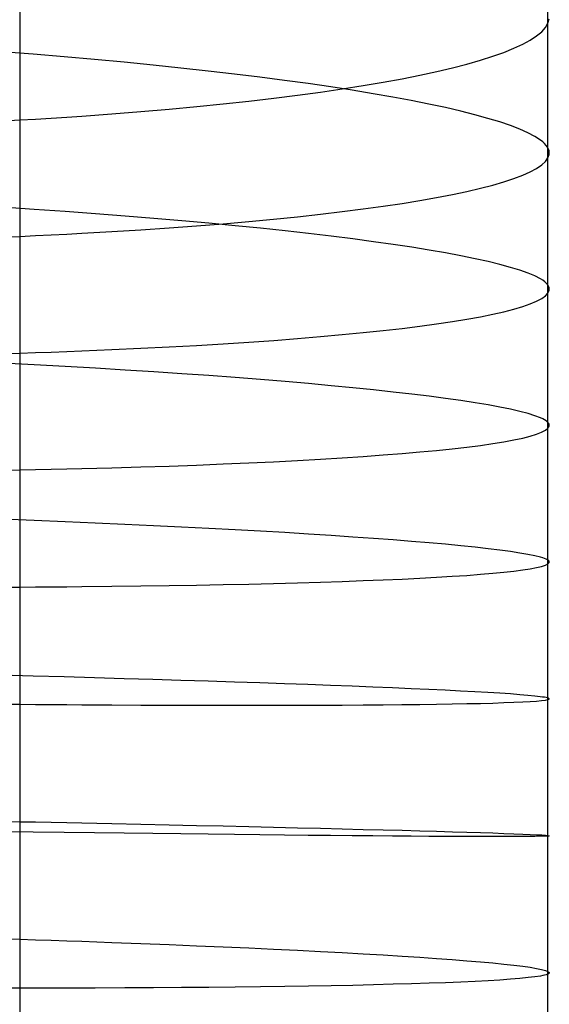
# Model space of a CAD drawing. Extents: x -383 to 1849, y -1185 to -529.
# Tile 349 of 656: x 258.55 to 265.31, y -1015.58 to -1003. Entities that reach past the tile are written whole.
import ezdxf

# ---------------------------------------------------------------- set-up
doc = ezdxf.new("R2010")
doc.units = 0
doc.layers.add('PREDEFINITO', color=7, linetype='CONTINUOUS')

msp = doc.modelspace()

# ---------------------------------------------------------------- linework, layer by layer
at = {"layer": 'PREDEFINITO'}
for p, q in [((265.286, -1001.139, 663.715), (265.286, -1004.632, 664.219)), ((258.546, -1002.738, 650.245), (258.545, -1004.22, 650.488)), ((265.26, -1003.103, 662.047), (265.292, -1003.048, 662.531)), ((265.292, -1003.048, 662.531), (265.307, -1002.993, 663.015)), ((265.147, -1003.21, 661.083), (265.212, -1003.157, 661.564)), ((265.212, -1003.157, 661.564), (265.26, -1003.103, 662.047)), ((264.97, -1003.316, 660.126), (265.066, -1003.263, 660.603)), ((265.066, -1003.263, 660.603), (265.147, -1003.21, 661.083)), ((258.718, -1003.444, 675.705), (258.312, -1003.412, 675.975)), ((264.587, -1003.47, 658.714), (264.73, -1003.42, 659.181)), ((264.73, -1003.42, 659.181), (264.857, -1003.368, 659.652)), ((264.857, -1003.368, 659.652), (264.97, -1003.316, 660.126)), ((259.115, -1003.477, 675.422), (258.718, -1003.444, 675.705)), ((259.502, -1003.512, 675.126), (259.115, -1003.477, 675.422)), ((259.88, -1003.547, 674.816), (259.502, -1003.512, 675.126)), ((260.248, -1003.584, 674.495), (259.88, -1003.547, 674.816)), ((264.257, -1003.569, 657.793), (264.43, -1003.52, 658.251)), ((264.43, -1003.52, 658.251), (264.587, -1003.47, 658.714)), ((260.605, -1003.621, 674.161), (260.248, -1003.584, 674.495)), ((260.952, -1003.659, 673.815), (260.605, -1003.621, 674.161)), ((261.288, -1003.698, 673.459), (260.952, -1003.659, 673.815)), ((263.656, -1003.711, 656.453), (263.871, -1003.665, 656.893)), ((263.871, -1003.665, 656.893), (264.071, -1003.618, 657.34)), ((264.071, -1003.618, 657.34), (264.257, -1003.569, 657.793)), ((261.613, -1003.738, 673.091), (261.288, -1003.698, 673.459)), ((261.926, -1003.779, 672.714), (261.613, -1003.738, 673.091)), ((262.227, -1003.82, 672.327), (261.926, -1003.779, 672.714)), ((262.933, -1003.845, 655.174), (263.187, -1003.801, 655.592)), ((263.187, -1003.801, 655.592), (263.428, -1003.757, 656.019)), ((263.428, -1003.757, 656.019), (263.656, -1003.711, 656.453)), ((262.093, -1003.967, 653.969), (262.385, -1003.928, 654.361)), ((262.517, -1003.862, 671.93), (262.227, -1003.82, 672.327)), ((262.385, -1003.928, 654.361), (262.665, -1003.887, 654.763)), ((262.793, -1003.905, 671.525), (262.517, -1003.862, 671.93)), ((262.665, -1003.887, 654.763), (262.933, -1003.845, 655.174)), ((263.058, -1003.948, 671.112), (262.793, -1003.905, 671.525)), ((261.145, -1004.078, 652.851), (261.473, -1004.043, 653.213)), ((261.473, -1004.043, 653.213), (261.789, -1004.006, 653.586)), ((261.789, -1004.006, 653.586), (262.093, -1003.967, 653.969)), ((263.309, -1003.992, 670.69), (263.058, -1003.948, 671.112)), ((263.546, -1004.036, 670.261), (263.309, -1003.992, 670.69)), ((263.771, -1004.081, 669.826), (263.546, -1004.036, 670.261)), ((259.722, -1004.206, 651.52), (260.094, -1004.176, 651.834)), ((260.094, -1004.176, 651.834), (260.455, -1004.145, 652.161)), ((260.455, -1004.145, 652.161), (260.806, -1004.113, 652.5)), ((260.806, -1004.113, 652.5), (261.145, -1004.078, 652.851)), ((263.981, -1004.126, 669.383), (263.771, -1004.081, 669.826)), ((264.177, -1004.171, 668.935), (263.981, -1004.126, 669.383)), ((264.358, -1004.217, 668.481), (264.177, -1004.171, 668.935)), ((258.341, -1004.295, 650.526), (258.545, -1004.284, 650.657)), ((258.545, -1004.22, 650.488), (258.546, -1005.707, 650.7)), ((258.545, -1004.284, 650.657), (258.748, -1004.272, 650.792)), ((258.748, -1004.272, 650.792), (258.948, -1004.26, 650.931)), ((258.948, -1004.26, 650.931), (259.145, -1004.247, 651.073)), ((259.145, -1004.247, 651.073), (259.34, -1004.234, 651.219)), ((259.34, -1004.234, 651.219), (259.722, -1004.206, 651.52)), ((264.525, -1004.263, 668.022), (264.358, -1004.217, 668.481)), ((264.676, -1004.309, 667.558), (264.525, -1004.263, 668.022)), ((264.812, -1004.355, 667.09), (264.676, -1004.309, 667.558)), ((264.932, -1004.401, 666.618), (264.812, -1004.355, 667.09)), ((265.036, -1004.447, 666.143), (264.932, -1004.401, 666.618)), ((265.124, -1004.494, 665.665), (265.036, -1004.447, 666.143)), ((265.195, -1004.54, 665.185), (265.124, -1004.494, 665.665)), ((265.224, -1004.563, 664.944), (265.195, -1004.54, 665.185)), ((265.249, -1004.586, 664.702), (265.224, -1004.563, 664.944)), ((265.27, -1004.609, 664.461), (265.249, -1004.586, 664.702)), ((265.286, -1004.632, 664.219), (265.27, -1004.609, 664.461)), ((265.298, -1004.655, 663.976), (265.286, -1004.632, 664.219)), ((265.286, -1004.632, 664.219), (265.286, -1008.142, 664.599)), ((265.305, -1004.678, 663.734), (265.298, -1004.655, 663.976)), ((265.308, -1004.701, 663.491), (265.305, -1004.678, 663.734)), ((265.26, -1004.813, 662.278), (265.292, -1004.768, 662.763)), ((265.292, -1004.768, 662.763), (265.307, -1004.723, 663.249)), ((265.307, -1004.723, 663.249), (265.308, -1004.701, 663.491)), ((265.066, -1004.946, 660.832), (265.147, -1004.902, 661.312)), ((265.147, -1004.902, 661.312), (265.212, -1004.858, 661.795)), ((265.212, -1004.858, 661.795), (265.26, -1004.813, 662.278)), ((264.73, -1005.074, 659.406), (264.857, -1005.032, 659.878)), ((264.857, -1005.032, 659.878), (264.97, -1004.989, 660.353)), ((264.97, -1004.989, 660.353), (265.066, -1004.946, 660.832)), ((264.257, -1005.196, 658.016), (264.429, -1005.156, 658.475)), ((264.429, -1005.156, 658.475), (264.587, -1005.115, 658.938)), ((264.587, -1005.115, 658.938), (264.73, -1005.074, 659.406)), ((263.428, -1005.349, 656.239), (263.656, -1005.312, 656.673)), ((263.656, -1005.312, 656.673), (263.87, -1005.274, 657.115)), ((263.87, -1005.274, 657.115), (264.071, -1005.235, 657.562)), ((264.071, -1005.235, 657.562), (264.257, -1005.196, 658.016)), ((258.728, -1005.425, 675.922), (258.322, -1005.398, 676.192)), ((259.125, -1005.453, 675.639), (258.728, -1005.425, 675.922)), ((262.665, -1005.454, 654.981), (262.932, -1005.42, 655.392)), ((262.932, -1005.42, 655.392), (263.187, -1005.385, 655.811)), ((263.187, -1005.385, 655.811), (263.428, -1005.349, 656.239)), ((259.512, -1005.481, 675.342), (259.125, -1005.453, 675.639)), ((259.89, -1005.511, 675.032), (259.512, -1005.481, 675.342)), ((260.257, -1005.541, 674.71), (259.89, -1005.511, 675.032)), ((260.614, -1005.571, 674.375), (260.257, -1005.541, 674.71)), ((261.472, -1005.579, 653.428), (261.788, -1005.55, 653.801)), ((261.788, -1005.55, 653.801), (262.093, -1005.519, 654.185)), ((262.093, -1005.519, 654.185), (262.385, -1005.487, 654.578)), ((262.385, -1005.487, 654.578), (262.665, -1005.454, 654.981)), ((259.722, -1005.709, 651.731), (260.094, -1005.685, 652.046)), ((260.094, -1005.685, 652.046), (260.455, -1005.661, 652.374)), ((260.455, -1005.661, 652.374), (260.805, -1005.635, 652.714)), ((260.961, -1005.603, 674.029), (260.614, -1005.571, 674.375)), ((260.805, -1005.635, 652.714), (261.144, -1005.608, 653.065)), ((261.296, -1005.635, 673.672), (260.961, -1005.603, 674.029)), ((261.144, -1005.608, 653.065), (261.472, -1005.579, 653.428)), ((261.621, -1005.667, 673.305), (261.296, -1005.635, 673.672)), ((261.934, -1005.701, 672.927), (261.621, -1005.667, 673.305)), ((258.341, -1005.779, 650.735), (258.546, -1005.77, 650.867)), ((258.546, -1005.707, 650.7), (258.545, -1007.198, 650.883)), ((258.546, -1005.77, 650.867), (258.748, -1005.761, 651.002)), ((258.748, -1005.761, 651.002), (258.948, -1005.751, 651.141)), ((258.948, -1005.751, 651.141), (259.145, -1005.741, 651.283)), ((259.145, -1005.741, 651.283), (259.34, -1005.731, 651.429)), ((259.34, -1005.731, 651.429), (259.722, -1005.709, 651.731)), ((262.235, -1005.734, 672.539), (261.934, -1005.701, 672.927)), ((262.523, -1005.769, 672.142), (262.235, -1005.734, 672.539)), ((262.8, -1005.803, 671.736), (262.523, -1005.769, 672.142)), ((263.064, -1005.838, 671.322), (262.8, -1005.803, 671.736)), ((263.314, -1005.874, 670.9), (263.064, -1005.838, 671.322)), ((263.552, -1005.909, 670.471), (263.314, -1005.874, 670.9)), ((263.775, -1005.946, 670.035), (263.552, -1005.909, 670.471)), ((263.985, -1005.982, 669.592), (263.775, -1005.946, 670.035)), ((264.18, -1006.018, 669.143), (263.985, -1005.982, 669.592)), ((264.361, -1006.055, 668.688), (264.18, -1006.018, 669.143)), ((264.528, -1006.092, 668.228), (264.361, -1006.055, 668.688)), ((264.679, -1006.129, 667.764), (264.528, -1006.092, 668.228)), ((264.814, -1006.166, 667.295), (264.679, -1006.129, 667.764)), ((264.934, -1006.202, 666.823), (264.814, -1006.166, 667.295)), ((265.038, -1006.239, 666.347), (264.934, -1006.202, 666.823)), ((265.125, -1006.276, 665.868), (265.038, -1006.239, 666.347)), ((265.196, -1006.313, 665.387), (265.125, -1006.276, 665.868)), ((265.225, -1006.331, 665.146), (265.196, -1006.313, 665.387)), ((265.25, -1006.35, 664.904), (265.225, -1006.331, 665.146)), ((265.27, -1006.368, 664.662), (265.25, -1006.35, 664.904)), ((265.286, -1006.386, 664.42), (265.27, -1006.368, 664.662)), ((265.298, -1006.404, 664.177), (265.286, -1006.386, 664.42)), ((265.306, -1006.422, 663.935), (265.298, -1006.404, 664.177)), ((265.309, -1006.44, 663.692), (265.306, -1006.422, 663.935)), ((265.307, -1006.458, 663.449), (265.309, -1006.44, 663.692)), ((265.147, -1006.599, 661.509), (265.212, -1006.564, 661.992)), ((265.212, -1006.564, 661.992), (265.26, -1006.529, 662.477)), ((265.26, -1006.529, 662.477), (265.292, -1006.494, 662.962)), ((265.292, -1006.494, 662.962), (265.307, -1006.458, 663.449)), ((264.857, -1006.7, 660.073), (264.969, -1006.667, 660.549)), ((264.969, -1006.667, 660.549), (265.066, -1006.633, 661.028)), ((265.066, -1006.633, 661.028), (265.147, -1006.599, 661.509)), ((264.257, -1006.828, 658.207), (264.429, -1006.797, 658.667)), ((264.429, -1006.797, 658.667), (264.587, -1006.765, 659.131)), ((264.587, -1006.765, 659.131), (264.729, -1006.733, 659.6)), ((264.729, -1006.733, 659.6), (264.857, -1006.7, 660.073)), ((263.187, -1006.973, 655.999), (263.428, -1006.945, 656.427)), ((263.428, -1006.945, 656.427), (263.656, -1006.917, 656.863)), ((263.656, -1006.917, 656.863), (263.87, -1006.888, 657.305)), ((263.87, -1006.888, 657.305), (264.071, -1006.858, 657.753)), ((264.071, -1006.858, 657.753), (264.257, -1006.828, 658.207)), ((262.093, -1007.075, 654.37), (262.385, -1007.05, 654.764)), ((262.385, -1007.05, 654.764), (262.665, -1007.025, 655.167)), ((262.665, -1007.025, 655.167), (262.932, -1006.999, 655.579)), ((262.932, -1006.999, 655.579), (263.187, -1006.973, 655.999)), ((258.545, -1007.198, 650.883), (258.545, -1008.692, 651.038)), ((259.722, -1007.216, 651.913), (260.094, -1007.199, 652.229)), ((260.094, -1007.199, 652.229), (260.455, -1007.181, 652.557)), ((260.455, -1007.181, 652.557), (260.805, -1007.162, 652.897)), ((260.805, -1007.162, 652.897), (261.145, -1007.141, 653.249)), ((261.145, -1007.141, 653.249), (261.472, -1007.12, 653.612)), ((261.472, -1007.12, 653.612), (261.789, -1007.098, 653.986)), ((261.789, -1007.098, 653.986), (262.093, -1007.075, 654.37)), ((258.34, -1007.266, 650.916), (258.545, -1007.26, 651.048)), ((258.545, -1007.26, 651.048), (258.747, -1007.253, 651.183)), ((258.747, -1007.253, 651.183), (258.947, -1007.247, 651.322)), ((258.947, -1007.247, 651.322), (259.145, -1007.239, 651.465)), ((259.145, -1007.239, 651.465), (259.34, -1007.232, 651.611)), ((259.34, -1007.232, 651.611), (259.722, -1007.216, 651.913)), ((258.73, -1007.41, 676.106), (258.324, -1007.388, 676.376)), ((259.126, -1007.432, 675.823), (258.73, -1007.41, 676.106)), ((259.513, -1007.454, 675.526), (259.126, -1007.432, 675.823)), ((259.891, -1007.477, 675.216), (259.513, -1007.454, 675.526)), ((260.258, -1007.501, 674.893), (259.891, -1007.477, 675.216)), ((260.615, -1007.525, 674.559), (260.258, -1007.501, 674.893)), ((260.962, -1007.549, 674.213), (260.615, -1007.525, 674.559)), ((261.297, -1007.574, 673.856), (260.962, -1007.549, 674.213)), ((261.621, -1007.6, 673.488), (261.297, -1007.574, 673.856)), ((261.934, -1007.625, 673.11), (261.621, -1007.6, 673.488)), ((262.235, -1007.651, 672.722), (261.934, -1007.625, 673.11)), ((262.524, -1007.678, 672.325), (262.235, -1007.651, 672.722)), ((262.8, -1007.704, 671.92), (262.524, -1007.678, 672.325)), ((263.064, -1007.731, 671.505), (262.8, -1007.704, 671.92)), ((263.314, -1007.758, 671.083), (263.064, -1007.731, 671.505)), ((263.552, -1007.785, 670.654), (263.314, -1007.758, 671.083)), ((263.775, -1007.813, 670.217), (263.552, -1007.785, 670.654)), ((263.985, -1007.84, 669.774), (263.775, -1007.813, 670.217)), ((264.18, -1007.868, 669.325), (263.985, -1007.84, 669.774)), ((264.361, -1007.895, 668.87), (264.18, -1007.868, 669.325)), ((264.527, -1007.923, 668.41), (264.361, -1007.895, 668.87)), ((264.678, -1007.951, 667.946), (264.527, -1007.923, 668.41)), ((264.814, -1007.978, 667.477), (264.678, -1007.951, 667.946)), ((264.933, -1008.006, 667.004), (264.814, -1007.978, 667.477)), ((265.037, -1008.033, 666.528), (264.933, -1008.006, 667.004)), ((265.125, -1008.061, 666.049), (265.037, -1008.033, 666.528)), ((265.195, -1008.088, 665.567), (265.125, -1008.061, 666.049)), ((265.224, -1008.101, 665.326), (265.195, -1008.088, 665.567)), ((265.249, -1008.115, 665.084), (265.224, -1008.101, 665.326)), ((265.27, -1008.128, 664.841), (265.249, -1008.115, 665.084)), ((265.286, -1008.142, 664.599), (265.27, -1008.128, 664.841)), ((265.286, -1008.142, 664.599), (265.285, -1009.903, 664.731)), ((265.298, -1008.155, 664.356), (265.286, -1008.142, 664.599)), ((265.292, -1008.221, 663.139), (265.307, -1008.195, 663.626)), ((265.305, -1008.168, 664.113), (265.298, -1008.155, 664.356)), ((265.308, -1008.182, 663.869), (265.305, -1008.168, 664.113)), ((265.307, -1008.195, 663.626), (265.308, -1008.182, 663.869)), ((264.969, -1008.346, 660.721), (265.065, -1008.322, 661.201)), ((265.065, -1008.322, 661.201), (265.146, -1008.297, 661.683)), ((265.146, -1008.297, 661.683), (265.211, -1008.272, 662.167)), ((265.211, -1008.272, 662.167), (265.26, -1008.247, 662.653)), ((265.26, -1008.247, 662.653), (265.292, -1008.221, 663.139)), ((264.257, -1008.461, 658.375), (264.429, -1008.439, 658.836)), ((264.429, -1008.439, 658.836), (264.586, -1008.416, 659.301)), ((264.586, -1008.416, 659.301), (264.729, -1008.393, 659.771)), ((264.729, -1008.393, 659.771), (264.856, -1008.37, 660.244)), ((264.856, -1008.37, 660.244), (264.969, -1008.346, 660.721)), ((262.665, -1008.599, 655.328), (262.932, -1008.581, 655.741)), ((262.932, -1008.581, 655.741), (263.186, -1008.562, 656.162)), ((263.186, -1008.562, 656.162), (263.428, -1008.543, 656.591)), ((263.428, -1008.543, 656.591), (263.655, -1008.523, 657.027)), ((263.655, -1008.523, 657.027), (263.87, -1008.503, 657.47)), ((263.87, -1008.503, 657.47), (264.07, -1008.482, 657.92)), ((264.07, -1008.482, 657.92), (264.257, -1008.461, 658.375)), ((258.545, -1008.692, 651.038), (258.545, -1010.189, 651.162)), ((260.094, -1008.714, 652.383), (260.455, -1008.703, 652.712)), ((260.455, -1008.703, 652.712), (260.805, -1008.69, 653.053)), ((260.805, -1008.69, 653.053), (261.144, -1008.677, 653.405)), ((261.144, -1008.677, 653.405), (261.472, -1008.663, 653.769)), ((261.472, -1008.663, 653.769), (261.788, -1008.648, 654.144)), ((261.788, -1008.648, 654.144), (262.093, -1008.632, 654.529)), ((262.093, -1008.632, 654.529), (262.385, -1008.616, 654.924)), ((262.385, -1008.616, 654.924), (262.665, -1008.599, 655.328)), ((258.34, -1008.756, 651.068), (258.545, -1008.752, 651.2)), ((258.545, -1008.752, 651.2), (258.747, -1008.748, 651.336)), ((258.747, -1008.748, 651.336), (258.947, -1008.744, 651.475)), ((258.947, -1008.744, 651.475), (259.145, -1008.74, 651.618)), ((259.145, -1008.74, 651.618), (259.34, -1008.735, 651.764)), ((259.34, -1008.735, 651.764), (259.722, -1008.725, 652.067)), ((259.722, -1008.725, 652.067), (260.094, -1008.714, 652.383)), ((258.728, -1009.398, 676.25), (258.322, -1009.382, 676.52)), ((259.124, -1009.414, 675.966), (258.728, -1009.398, 676.25)), ((259.511, -1009.431, 675.669), (259.124, -1009.414, 675.966)), ((259.889, -1009.448, 675.358), (259.511, -1009.431, 675.669)), ((260.256, -1009.465, 675.035), (259.889, -1009.448, 675.358)), ((260.613, -1009.483, 674.701), (260.256, -1009.465, 675.035)), ((260.959, -1009.5, 674.354), (260.613, -1009.483, 674.701)), ((261.295, -1009.518, 673.997), (260.959, -1009.5, 674.354)), ((261.619, -1009.536, 673.629), (261.295, -1009.518, 673.997)), ((261.932, -1009.554, 673.25), (261.619, -1009.536, 673.629)), ((262.233, -1009.573, 672.862), (261.932, -1009.554, 673.25)), ((262.522, -1009.591, 672.465), (262.233, -1009.573, 672.862)), ((262.798, -1009.61, 672.059), (262.522, -1009.591, 672.465)), ((263.062, -1009.628, 671.644), (262.798, -1009.61, 672.059)), ((263.313, -1009.647, 671.222), (263.062, -1009.628, 671.644)), ((263.55, -1009.666, 670.792), (263.313, -1009.647, 671.222)), ((263.774, -1009.685, 670.355), (263.55, -1009.666, 670.792)), ((263.983, -1009.703, 669.911), (263.774, -1009.685, 670.355)), ((264.179, -1009.722, 669.462), (263.983, -1009.703, 669.911)), ((264.36, -1009.741, 669.007), (264.179, -1009.722, 669.462)), ((264.526, -1009.759, 668.546), (264.36, -1009.741, 669.007)), ((264.677, -1009.778, 668.081), (264.526, -1009.759, 668.546)), ((264.813, -1009.796, 667.612), (264.677, -1009.778, 668.081)), ((264.933, -1009.814, 667.139), (264.813, -1009.796, 667.612)), ((265.036, -1009.832, 666.662), (264.933, -1009.814, 667.139)), ((265.124, -1009.85, 666.183), (265.036, -1009.832, 666.662)), ((265.195, -1009.868, 665.701), (265.124, -1009.85, 666.183)), ((265.224, -1009.877, 665.459), (265.195, -1009.868, 665.701)), ((265.249, -1009.885, 665.217), (265.224, -1009.877, 665.459)), ((265.269, -1009.894, 664.974), (265.249, -1009.885, 665.217)), ((265.26, -1009.969, 662.784), (265.291, -1009.953, 663.271)), ((265.285, -1009.903, 664.731), (265.269, -1009.894, 664.974)), ((265.297, -1009.911, 664.488), (265.285, -1009.903, 664.731)), ((265.285, -1009.903, 664.731), (265.285, -1011.664, 664.827)), ((265.291, -1009.953, 663.271), (265.307, -1009.936, 663.758)), ((265.305, -1009.92, 664.245), (265.297, -1009.911, 664.488)), ((265.308, -1009.928, 664.002), (265.305, -1009.92, 664.245)), ((265.307, -1009.936, 663.758), (265.308, -1009.928, 664.002)), ((264.257, -1010.099, 658.502), (264.429, -1010.086, 658.963)), ((264.429, -1010.086, 658.963), (264.586, -1010.073, 659.429)), ((264.586, -1010.073, 659.429), (264.729, -1010.059, 659.899)), ((264.729, -1010.059, 659.899), (264.856, -1010.045, 660.373)), ((264.856, -1010.045, 660.373), (264.969, -1010.03, 660.851)), ((264.969, -1010.03, 660.851), (265.065, -1010.016, 661.331)), ((265.065, -1010.016, 661.331), (265.146, -1010, 661.814)), ((265.146, -1010, 661.814), (265.211, -1009.985, 662.298)), ((265.211, -1009.985, 662.298), (265.26, -1009.969, 662.784)), ((258.545, -1010.189, 651.162), (258.546, -1011.687, 651.256)), ((260.805, -1010.223, 653.176), (261.144, -1010.217, 653.529)), ((261.144, -1010.217, 653.529), (261.472, -1010.21, 653.893)), ((261.472, -1010.21, 653.893), (261.788, -1010.202, 654.268)), ((261.788, -1010.202, 654.268), (262.093, -1010.194, 654.653)), ((262.093, -1010.194, 654.653), (262.385, -1010.186, 655.049)), ((262.385, -1010.186, 655.049), (262.665, -1010.176, 655.453)), ((262.665, -1010.176, 655.453), (262.932, -1010.167, 655.866)), ((262.932, -1010.167, 655.866), (263.186, -1010.157, 656.288)), ((263.186, -1010.157, 656.288), (263.428, -1010.146, 656.717)), ((263.428, -1010.146, 656.717), (263.656, -1010.135, 657.154)), ((263.656, -1010.135, 657.154), (263.87, -1010.123, 657.597)), ((263.87, -1010.123, 657.597), (264.07, -1010.111, 658.047)), ((264.07, -1010.111, 658.047), (264.257, -1010.099, 658.502)), ((258.34, -1010.25, 651.19), (258.545, -1010.249, 651.322)), ((258.545, -1010.249, 651.322), (258.748, -1010.247, 651.458)), ((258.748, -1010.247, 651.458), (258.947, -1010.246, 651.597)), ((258.947, -1010.246, 651.597), (259.145, -1010.244, 651.74)), ((259.145, -1010.244, 651.74), (259.34, -1010.243, 651.886)), ((259.34, -1010.243, 651.886), (259.722, -1010.239, 652.189)), ((259.722, -1010.239, 652.189), (260.094, -1010.234, 652.505)), ((260.094, -1010.234, 652.505), (260.455, -1010.229, 652.834)), ((260.455, -1010.229, 652.834), (260.805, -1010.223, 653.176)), ((258.717, -1011.386, 676.36), (258.311, -1011.376, 676.631)), ((259.114, -1011.397, 676.076), (258.717, -1011.386, 676.36)), ((259.501, -1011.408, 675.778), (259.114, -1011.397, 676.076)), ((259.879, -1011.419, 675.467), (259.501, -1011.408, 675.778)), ((260.247, -1011.43, 675.144), (259.879, -1011.419, 675.467)), ((260.604, -1011.441, 674.809), (260.247, -1011.43, 675.144)), ((260.951, -1011.451, 674.462), (260.604, -1011.441, 674.809)), ((261.287, -1011.462, 674.104), (260.951, -1011.451, 674.462)), ((261.611, -1011.473, 673.735), (261.287, -1011.462, 674.104)), ((261.925, -1011.484, 673.356), (261.611, -1011.473, 673.735)), ((262.226, -1011.495, 672.968), (261.925, -1011.484, 673.356)), ((262.515, -1011.505, 672.57), (262.226, -1011.495, 672.968)), ((262.792, -1011.516, 672.163), (262.515, -1011.505, 672.57)), ((263.056, -1011.526, 671.748), (262.792, -1011.516, 672.163)), ((263.307, -1011.537, 671.325), (263.056, -1011.526, 671.748)), ((263.545, -1011.547, 670.894), (263.307, -1011.537, 671.325)), ((263.769, -1011.557, 670.457), (263.545, -1011.547, 670.894)), ((263.98, -1011.567, 670.013), (263.769, -1011.557, 670.457)), ((264.176, -1011.577, 669.562), (263.98, -1011.567, 670.013)), ((264.357, -1011.586, 669.107), (264.176, -1011.577, 669.562)), ((264.524, -1011.596, 668.646), (264.357, -1011.586, 669.107)), ((264.675, -1011.605, 668.18), (264.524, -1011.596, 668.646)), ((258.546, -1011.687, 651.256), (258.546, -1013.187, 651.321)), ((264.586, -1011.73, 659.522), (264.729, -1011.725, 659.992)), ((264.811, -1011.614, 667.71), (264.675, -1011.605, 668.18)), ((264.729, -1011.725, 659.992), (264.857, -1011.72, 660.466)), ((264.931, -1011.623, 667.236), (264.811, -1011.614, 667.71)), ((264.857, -1011.72, 660.466), (264.969, -1011.715, 660.944)), ((265.035, -1011.632, 666.759), (264.931, -1011.623, 667.236)), ((264.969, -1011.715, 660.944), (265.066, -1011.71, 661.424)), ((265.123, -1011.64, 666.279), (265.035, -1011.632, 666.759)), ((265.066, -1011.71, 661.424), (265.146, -1011.704, 661.907)), ((265.194, -1011.649, 665.797), (265.123, -1011.64, 666.279)), ((265.146, -1011.704, 661.907), (265.211, -1011.698, 662.392)), ((265.223, -1011.653, 665.555), (265.194, -1011.649, 665.797)), ((265.211, -1011.698, 662.392), (265.26, -1011.692, 662.878)), ((265.248, -1011.657, 665.313), (265.223, -1011.653, 665.555)), ((265.269, -1011.66, 665.07), (265.248, -1011.657, 665.313)), ((265.26, -1011.692, 662.878), (265.292, -1011.686, 663.365)), ((265.285, -1011.664, 664.827), (265.269, -1011.66, 665.07)), ((265.297, -1011.668, 664.583), (265.285, -1011.664, 664.827)), ((265.285, -1011.664, 664.827), (265.286, -1015.193, 664.915)), ((265.292, -1011.686, 663.365), (265.307, -1011.679, 663.852)), ((265.304, -1011.672, 664.34), (265.297, -1011.668, 664.583)), ((265.308, -1011.675, 664.096), (265.304, -1011.672, 664.34)), ((265.307, -1011.679, 663.852), (265.308, -1011.675, 664.096)), ((258.341, -1011.744, 651.281), (258.546, -1011.746, 651.413)), ((258.546, -1011.746, 651.413), (258.748, -1011.747, 651.549)), ((258.748, -1011.747, 651.549), (258.948, -1011.748, 651.689)), ((258.948, -1011.748, 651.689), (259.145, -1011.75, 651.832)), ((259.145, -1011.75, 651.832), (259.34, -1011.751, 651.978)), ((259.34, -1011.751, 651.978), (259.722, -1011.753, 652.281)), ((259.722, -1011.753, 652.281), (260.094, -1011.755, 652.597)), ((260.094, -1011.755, 652.597), (260.455, -1011.756, 652.927)), ((260.455, -1011.756, 652.927), (260.805, -1011.757, 653.268)), ((260.805, -1011.757, 653.268), (261.144, -1011.757, 653.621)), ((261.144, -1011.757, 653.621), (261.472, -1011.758, 653.985)), ((261.472, -1011.758, 653.985), (261.788, -1011.757, 654.36)), ((261.788, -1011.757, 654.36), (262.092, -1011.757, 654.746)), ((262.092, -1011.757, 654.746), (262.385, -1011.756, 655.141)), ((262.385, -1011.756, 655.141), (262.664, -1011.755, 655.545)), ((262.664, -1011.755, 655.545), (262.932, -1011.753, 655.958)), ((262.932, -1011.753, 655.958), (263.186, -1011.752, 656.38)), ((263.186, -1011.752, 656.38), (263.427, -1011.749, 656.809)), ((263.427, -1011.749, 656.809), (263.655, -1011.747, 657.246)), ((263.655, -1011.747, 657.246), (263.87, -1011.744, 657.689)), ((263.87, -1011.744, 657.689), (264.07, -1011.741, 658.139)), ((264.07, -1011.741, 658.139), (264.257, -1011.737, 658.595)), ((264.257, -1011.737, 658.595), (264.429, -1011.734, 659.056)), ((264.429, -1011.734, 659.056), (264.586, -1011.73, 659.522)), ((258.546, -1013.187, 651.321), (258.545, -1014.688, 651.357)), ((258.341, -1013.241, 651.344), (258.546, -1013.245, 651.476)), ((258.546, -1013.245, 651.476), (258.748, -1013.249, 651.611)), ((258.748, -1013.249, 651.611), (258.948, -1013.253, 651.75)), ((258.948, -1013.253, 651.75), (259.145, -1013.257, 651.893)), ((259.145, -1013.257, 651.893), (259.34, -1013.261, 652.039)), ((259.34, -1013.261, 652.039), (259.722, -1013.269, 652.342)), ((259.722, -1013.269, 652.342), (260.094, -1013.277, 652.658)), ((260.094, -1013.277, 652.658), (260.455, -1013.285, 652.986)), ((260.455, -1013.285, 652.986), (260.805, -1013.293, 653.327)), ((260.805, -1013.293, 653.327), (261.144, -1013.3, 653.68)), ((261.144, -1013.3, 653.68), (261.472, -1013.308, 654.044)), ((261.472, -1013.308, 654.044), (261.788, -1013.315, 654.418)), ((261.788, -1013.315, 654.418), (262.093, -1013.322, 654.803)), ((262.093, -1013.322, 654.803), (262.385, -1013.329, 655.197)), ((262.385, -1013.329, 655.197), (262.665, -1013.336, 655.601)), ((262.665, -1013.336, 655.601), (262.932, -1013.343, 656.014)), ((262.932, -1013.343, 656.014), (263.187, -1013.349, 656.435)), ((263.187, -1013.349, 656.435), (263.428, -1013.355, 656.864)), ((263.428, -1013.355, 656.864), (263.656, -1013.362, 657.3)), ((258.717, -1013.378, 676.423), (258.311, -1013.373, 676.694)), ((259.114, -1013.383, 676.138), (258.717, -1013.378, 676.423)), ((259.501, -1013.388, 675.84), (259.114, -1013.383, 676.138)), ((259.879, -1013.393, 675.529), (259.501, -1013.388, 675.84)), ((260.247, -1013.398, 675.205), (259.879, -1013.393, 675.529)), ((260.604, -1013.402, 674.869), (260.247, -1013.398, 675.205)), ((260.951, -1013.406, 674.521), (260.604, -1013.402, 674.869)), ((261.287, -1013.41, 674.163), (260.951, -1013.406, 674.521)), ((261.612, -1013.413, 673.794), (261.287, -1013.41, 674.163)), ((261.925, -1013.417, 673.414), (261.612, -1013.413, 673.794)), ((262.227, -1013.42, 673.025), (261.925, -1013.417, 673.414)), ((262.516, -1013.422, 672.626), (262.227, -1013.42, 673.025)), ((262.793, -1013.425, 672.219), (262.516, -1013.422, 672.626)), ((263.057, -1013.427, 671.803), (262.793, -1013.425, 672.219)), ((263.308, -1013.429, 671.379), (263.057, -1013.427, 671.803)), ((263.546, -1013.431, 670.948), (263.308, -1013.429, 671.379)), ((263.77, -1013.433, 670.51), (263.546, -1013.431, 670.948)), ((263.656, -1013.362, 657.3), (263.87, -1013.368, 657.743)), ((263.98, -1013.434, 670.066), (263.77, -1013.433, 670.51)), ((263.87, -1013.368, 657.743), (264.071, -1013.373, 658.192)), ((264.176, -1013.435, 669.615), (263.98, -1013.434, 670.066)), ((264.071, -1013.373, 658.192), (264.257, -1013.379, 658.648)), ((264.358, -1013.435, 669.159), (264.176, -1013.435, 669.615)), ((264.257, -1013.379, 658.648), (264.429, -1013.384, 659.108)), ((264.524, -1013.436, 668.697), (264.358, -1013.435, 669.159)), ((264.429, -1013.384, 659.108), (264.587, -1013.389, 659.574)), ((264.676, -1013.436, 668.231), (264.524, -1013.436, 668.697)), ((264.587, -1013.389, 659.574), (264.73, -1013.394, 660.043)), ((264.812, -1013.436, 667.761), (264.676, -1013.436, 668.231)), ((264.73, -1013.394, 660.043), (264.857, -1013.399, 660.517)), ((264.932, -1013.435, 667.287), (264.812, -1013.436, 667.761)), ((264.857, -1013.399, 660.517), (264.97, -1013.403, 660.994)), ((265.036, -1013.435, 666.809), (264.932, -1013.435, 667.287)), ((264.97, -1013.403, 660.994), (265.066, -1013.407, 661.475)), ((265.124, -1013.434, 666.329), (265.036, -1013.435, 666.809)), ((265.066, -1013.407, 661.475), (265.147, -1013.411, 661.957)), ((265.195, -1013.432, 665.847), (265.124, -1013.434, 666.329)), ((265.147, -1013.411, 661.957), (265.212, -1013.415, 662.442)), ((265.224, -1013.431, 665.605), (265.195, -1013.432, 665.847)), ((265.212, -1013.415, 662.442), (265.26, -1013.418, 662.928)), ((265.249, -1013.431, 665.362), (265.224, -1013.431, 665.605)), ((265.27, -1013.43, 665.119), (265.249, -1013.431, 665.362)), ((265.26, -1013.418, 662.928), (265.292, -1013.421, 663.415)), ((265.286, -1013.429, 664.876), (265.27, -1013.43, 665.119)), ((265.298, -1013.428, 664.633), (265.286, -1013.429, 664.876)), ((265.292, -1013.421, 663.415), (265.307, -1013.424, 663.902)), ((265.305, -1013.427, 664.389), (265.298, -1013.428, 664.633)), ((265.308, -1013.425, 664.146), (265.305, -1013.427, 664.389)), ((265.307, -1013.424, 663.902), (265.308, -1013.425, 664.146)), ((258.341, -1014.738, 651.378), (258.545, -1014.745, 651.51)), ((258.545, -1014.688, 651.357), (258.546, -1016.189, 651.363)), ((258.545, -1014.745, 651.51), (258.748, -1014.752, 651.645)), ((258.748, -1014.752, 651.645), (258.947, -1014.759, 651.785)), ((258.947, -1014.759, 651.785), (259.145, -1014.765, 651.927)), ((259.145, -1014.765, 651.927), (259.34, -1014.772, 652.073)), ((259.34, -1014.772, 652.073), (259.722, -1014.786, 652.376)), ((259.722, -1014.786, 652.376), (260.094, -1014.801, 652.692)), ((260.094, -1014.801, 652.692), (260.455, -1014.815, 653.021)), ((260.455, -1014.815, 653.021), (260.805, -1014.829, 653.362)), ((260.805, -1014.829, 653.362), (261.144, -1014.844, 653.714)), ((261.144, -1014.844, 653.714), (261.472, -1014.858, 654.078)), ((261.472, -1014.858, 654.078), (261.788, -1014.873, 654.453)), ((261.788, -1014.873, 654.453), (262.093, -1014.888, 654.838)), ((262.093, -1014.888, 654.838), (262.385, -1014.903, 655.233)), ((262.385, -1014.903, 655.233), (262.665, -1014.917, 655.637)), ((262.665, -1014.917, 655.637), (262.932, -1014.932, 656.05)), ((262.932, -1014.932, 656.05), (263.186, -1014.947, 656.472)), ((263.186, -1014.947, 656.472), (263.428, -1014.962, 656.901)), ((263.428, -1014.962, 656.901), (263.656, -1014.976, 657.337)), ((263.656, -1014.976, 657.337), (263.87, -1014.991, 657.78)), ((263.87, -1014.991, 657.78), (264.07, -1015.006, 658.23)), ((264.07, -1015.006, 658.23), (264.257, -1015.02, 658.685)), ((264.257, -1015.02, 658.685), (264.429, -1015.035, 659.146)), ((264.429, -1015.035, 659.146), (264.586, -1015.049, 659.612)), ((264.586, -1015.049, 659.612), (264.729, -1015.063, 660.082)), ((264.729, -1015.063, 660.082), (264.857, -1015.077, 660.556)), ((264.857, -1015.077, 660.556), (264.969, -1015.091, 661.033)), ((264.969, -1015.091, 661.033), (265.065, -1015.104, 661.514)), ((265.065, -1015.104, 661.514), (265.146, -1015.118, 661.996)), ((265.146, -1015.118, 661.996), (265.211, -1015.131, 662.481)), ((265.037, -1015.237, 666.846), (264.933, -1015.247, 667.323)), ((265.124, -1015.227, 666.366), (265.037, -1015.237, 666.846)), ((265.195, -1015.216, 665.884), (265.124, -1015.227, 666.366)), ((265.224, -1015.21, 665.642), (265.195, -1015.216, 665.884)), ((265.211, -1015.131, 662.481), (265.26, -1015.144, 662.967)), ((265.249, -1015.205, 665.4), (265.224, -1015.21, 665.642)), ((265.269, -1015.199, 665.158), (265.249, -1015.205, 665.4)), ((265.26, -1015.144, 662.967), (265.292, -1015.157, 663.454)), ((265.286, -1015.193, 664.915), (265.269, -1015.199, 665.158)), ((265.286, -1015.193, 664.915), (265.285, -1016.959, 664.909)), ((265.297, -1015.187, 664.671), (265.286, -1015.193, 664.915)), ((265.292, -1015.157, 663.454), (265.307, -1015.169, 663.941)), ((265.305, -1015.181, 664.428), (265.297, -1015.187, 664.671)), ((265.308, -1015.175, 664.184), (265.305, -1015.181, 664.428)), ((265.307, -1015.169, 663.941), (265.308, -1015.175, 664.184)), ((258.728, -1015.371, 676.445), (258.322, -1015.371, 676.715)), ((259.124, -1015.371, 676.16), (258.728, -1015.371, 676.445)), ((259.511, -1015.37, 675.862), (259.124, -1015.371, 676.16)), ((259.889, -1015.369, 675.551), (259.511, -1015.37, 675.862)), ((260.256, -1015.367, 675.228), (259.889, -1015.369, 675.551)), ((260.613, -1015.364, 674.892), (260.256, -1015.367, 675.228)), ((260.959, -1015.361, 674.545), (260.613, -1015.364, 674.892)), ((261.295, -1015.358, 674.187), (260.959, -1015.361, 674.545)), ((261.619, -1015.354, 673.819), (261.295, -1015.358, 674.187)), ((261.932, -1015.35, 673.44), (261.619, -1015.354, 673.819)), ((262.233, -1015.345, 673.051), (261.932, -1015.35, 673.44)), ((262.522, -1015.34, 672.654), (262.233, -1015.345, 673.051)), ((262.798, -1015.335, 672.247), (262.522, -1015.34, 672.654)), ((263.062, -1015.329, 671.832), (262.798, -1015.335, 672.247)), ((263.313, -1015.322, 671.409), (263.062, -1015.329, 671.832)), ((263.55, -1015.316, 670.979), (263.313, -1015.322, 671.409)), ((263.774, -1015.309, 670.541), (263.55, -1015.316, 670.979)), ((263.983, -1015.301, 670.098), (263.774, -1015.309, 670.541)), ((264.179, -1015.293, 669.648), (263.983, -1015.301, 670.098)), ((264.36, -1015.285, 669.192), (264.179, -1015.293, 669.648)), ((264.526, -1015.276, 668.731), (264.36, -1015.285, 669.192)), ((264.677, -1015.267, 668.266), (264.526, -1015.276, 668.731)), ((264.813, -1015.257, 667.796), (264.677, -1015.267, 668.266)), ((264.933, -1015.247, 667.323), (264.813, -1015.257, 667.796))]:
    msp.add_line(p, q, dxfattribs=at)

doc.saveas('drawing.dxf')
